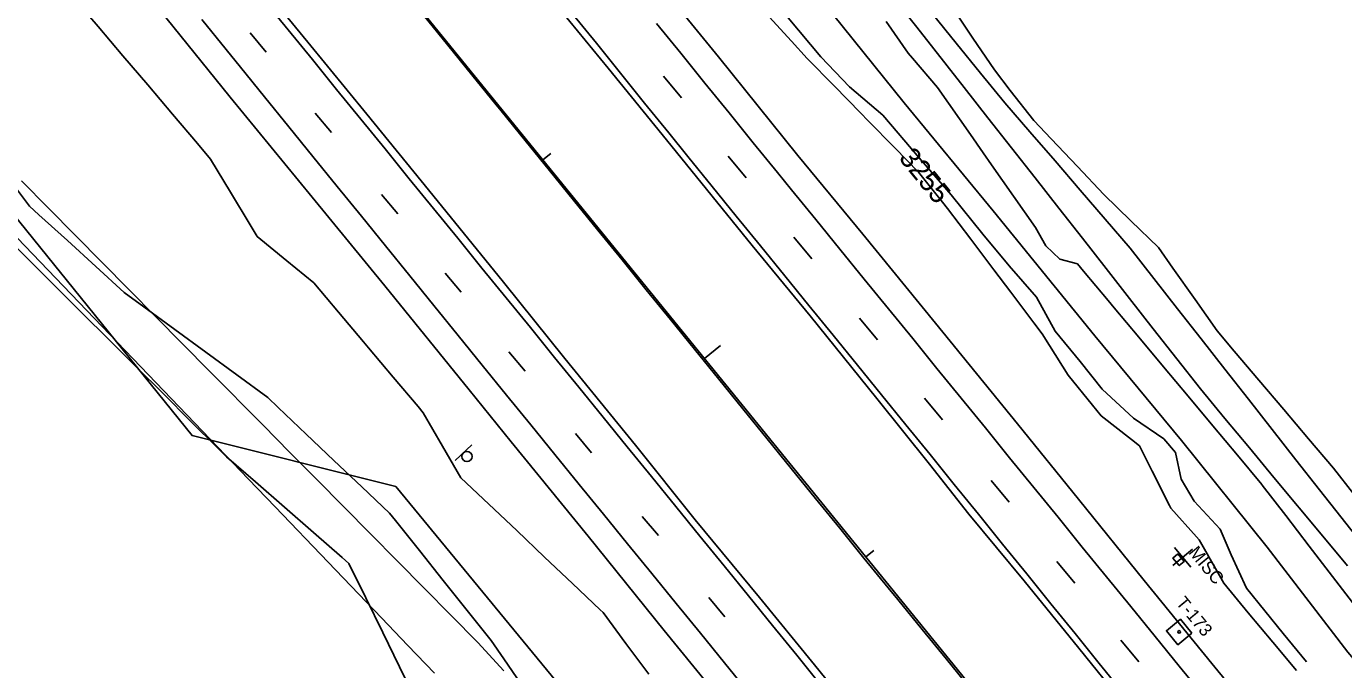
# Model space of a CAD drawing. Extents: x 2132221 to 2141942, y 535736 to 547298.
# Drawn here: x 2140916 to 2141431, y 536742 to 536994 of the extents above; entities that cross this region are included whole.
import ezdxf

# ---------------------------------------------------------------- set-up
doc = ezdxf.new("R2010")
doc.units = 0
for name, color, linetype in [('RD_EX_BldgApp', 7, 'Continuous'), ('RD_EX_Driveway', 7, 'Continuous'), ('RD_EX_Fence_Other', 7, 'Continuous'), ('RD_EX_GuardRail', 7, 'Continuous'), ('RD_EX_Misc', 7, 'Continuous'), ('RD_EX_Misc_txCode', 7, 'Continuous'), ('RD_EX_Road', 7, 'Continuous'), ('RD_EX_VEG', 7, 'Continuous'), ('RD_HC_Cl', 7, 'Continuous'), ('RD_HC_Data_Tic', 7, 'Continuous'), ('RD_HC_Survey', 7, 'Continuous'), ('RD_HC_Survey_txCode', 7, 'Continuous'), ('RD_HC_TX_Sta50', 7, 'Continuous')]:
    doc.layers.add(name, color=color, linetype=linetype)

msp = doc.modelspace()

# ---------------------------------------------------------------- linework, layer by layer
at = {"layer": 'RD_EX_BldgApp'}
msp.add_line((2141090.41, 536830.25), (2141083.87, 536824.07), dxfattribs=at)
msp.add_circle((2141088.52, 536825.68), 2, dxfattribs=at)
at = {"layer": 'RD_EX_Driveway'}
for points in [[(2141440.1, 536789), (2141421.58, 536812.61), (2141412.33, 536824.41), (2141403.07, 536836.21), (2141393.82, 536848.02), (2141384.56, 536859.82), (2141375.3, 536871.62), (2141366.05, 536883.42), (2141356.79, 536895.23), (2141347.53, 536907.03), (2141337.78, 536918.42), (2141328, 536929.8), (2141318.21, 536941.17), (2141308.43, 536952.54), (2141298.65, 536963.92), (2141289.08, 536975.46), (2141279.66, 536987.14), (2141270.25, 536998.81), (2141260.83, 537010.49), (2141251.42, 537022.17), (2141242, 537033.84), (2141235.1, 537045.22)], [(2141223.68, 537037.44), (2141245.76, 537016.95), (2141255, 537005.17), (2141264.23, 536993.4), (2141282.71, 536969.84), (2141291.95, 536958.07), (2141301.18, 536946.29), (2141310.42, 536934.51), (2141319.66, 536922.73), (2141328.9, 536910.96), (2141338.14, 536899.18), (2141347.37, 536887.4), (2141356.61, 536875.62), (2141365.85, 536863.85), (2141375.09, 536852.07), (2141384.6, 536840.51), (2141394.17, 536829), (2141403.73, 536817.49), (2141422.87, 536794.47), (2141432.43, 536782.96)], [(2140914.5, 536933.36), (2140924.99, 536922.75), (2140945.96, 536901.53), (2140956.45, 536890.91), (2140966.94, 536880.3), (2140987.91, 536859.08), (2141008.88, 536837.85), (2141019.37, 536827.24), (2141029.86, 536816.63), (2141050.83, 536795.41), (2141061.32, 536784.8), (2141092.78, 536752.96), (2141102.88, 536741.95)], [(2141075.83, 536741), (2141065.45, 536751.83), (2141055.07, 536762.66), (2141034.31, 536784.32), (2141013.55, 536805.98), (2141003.18, 536816.81), (2140909.77, 536914.27)]]:
    msp.add_lwpolyline(points, dxfattribs=at)
at = {"layer": 'RD_EX_Fence_Other'}
for points in [[(2140958.23, 537332.71), (2141227.49, 537003.41), (2141259.35, 536963.94), (2141294.09, 536921.73), (2141333.8, 536872.83), (2141367.67, 536831.92), (2141401.03, 536790.26), (2141432.63, 536749.15), (2141470.26, 536704.9), (2141504.53, 536663.26), (2141540, 536620.02), (2141573.53, 536576.7), (2141605.58, 536539.37), (2141634.72, 536502.78), (2141667.58, 536462.02), (2141699.98, 536423.33), (2141729.88, 536385.38), (2141769.42, 536336.04), (2141815.05, 536280.37)], [(2140668.17, 537219.94), (2140829.5, 537021.77), (2140981.15, 536833.81), (2141060.72, 536813.9), (2141263.27, 536567.7)]]:
    msp.add_lwpolyline(points, dxfattribs=at)
at = {"layer": 'RD_EX_GuardRail'}
msp.add_lwpolyline([(2141285.25, 536734.88), (2141275.76, 536746.5), (2141266.27, 536758.11), (2141256.77, 536769.73), (2141253, 536774.34), (2141243.56, 536785.99), (2141234.11, 536797.64), (2141224.66, 536809.29), (2141215.21, 536820.95), (2141205.77, 536832.6), (2141196.32, 536844.25), (2141186.87, 536855.9), (2141177.42, 536867.55), (2141167.98, 536879.2), (2141158.53, 536890.85), (2141149.08, 536902.5), (2141139.63, 536914.15), (2141130.19, 536925.8), (2141120.74, 536937.45), (2141111.29, 536949.11), (2141101.84, 536960.76), (2141099.9, 536963.15), (2141090.45, 536974.8), (2141081.01, 536986.45), (2141071.56, 536998.11)], dxfattribs=at)
at = {"layer": 'RD_EX_Misc'}
for p, q in [((2141003.8, 536991.23), (2141010.1, 536983.7)), ((2141165.3, 536974.29), (2141172.32, 536965.84)), ((2141029.25, 536959.84), (2141035.54, 536952.32)), ((2141190.51, 536943.02), (2141197.53, 536934.57)), ((2141055.17, 536928.04), (2141061.47, 536920.51)), ((2141216.19, 536911.4), (2141223.21, 536902.95)), ((2141079.96, 536897.37), (2141086.25, 536889.84)), ((2141241.84, 536879.69), (2141248.86, 536871.24)), ((2141104.92, 536866.58), (2141111.22, 536859.06)), ((2141267.25, 536848.46), (2141274.27, 536840.01)), ((2141130.91, 536834.66), (2141137.2, 536827.13)), ((2141293.25, 536816.25), (2141300.27, 536807.8)), ((2141157.01, 536802.25), (2141163.31, 536794.73)), ((2141364.22, 536783.08), (2141371.94, 536789.44)), ((2141364.9, 536790.11), (2141371.26, 536782.4)), ((2141318.97, 536784.65), (2141325.99, 536776.2)), ((2141182.94, 536770.57), (2141189.23, 536763.04)), ((2141343.97, 536753.83), (2141350.99, 536745.38))]:
    msp.add_line(p, q, dxfattribs=at)
for points in [[(2141009.21, 537004.06), (2141018.67, 536992.42), (2141028.13, 536980.78), (2141037.59, 536969.14), (2141047.05, 536957.5), (2141056.51, 536945.86), (2141065.97, 536934.22), (2141075.43, 536922.58), (2141084.89, 536910.94), (2141094.35, 536899.3), (2141103.81, 536887.66), (2141113.27, 536876.02), (2141122.74, 536864.38), (2141132.2, 536852.74), (2141141.66, 536841.09), (2141151.12, 536829.45), (2141160.58, 536817.81), (2141170.04, 536806.17), (2141179.5, 536794.53), (2141188.96, 536782.89), (2141198.42, 536771.25), (2141207.88, 536759.61), (2141217.34, 536747.97), (2141226.8, 536736.33)], [(2141129.63, 536998.81), (2141139.05, 536987.14), (2141148.47, 536975.47), (2141157.89, 536963.79), (2141167.31, 536952.12), (2141174.77, 536942.88), (2141184.23, 536931.24), (2141193.69, 536919.6), (2141203.15, 536907.96), (2141212.62, 536896.32), (2141222.08, 536884.68), (2141231.54, 536873.04), (2141241, 536861.4), (2141250.46, 536849.76), (2141259.97, 536838.06), (2141269.42, 536826.41), (2141278.86, 536814.75), (2141288.3, 536803.09), (2141297.74, 536791.44), (2141307.18, 536779.78), (2141316.62, 536768.13), (2141326.06, 536756.47), (2141335.51, 536744.81), (2141344.69, 536733.47)], [(2141198.62, 536733.36), (2141189.14, 536745), (2141179.67, 536756.63), (2141170.2, 536768.26), (2141160.73, 536779.89), (2141151.26, 536791.52), (2141141.78, 536803.15), (2141132.31, 536814.78), (2141122.86, 536826.39), (2141113.41, 536838.04), (2141103.96, 536849.69), (2141094.51, 536861.34), (2141085.06, 536872.99), (2141075.61, 536884.64), (2141066.16, 536896.29), (2141056.71, 536907.94), (2141047.26, 536919.58), (2141037.81, 536931.23), (2141028.36, 536942.88), (2141018.91, 536954.53), (2141009.46, 536966.18), (2141000.02, 536977.83), (2140994.39, 536984.77), (2140984.94, 536996.41)], [(2141162.56, 536994.9), (2141172.02, 536983.25), (2141181.47, 536971.6), (2141190.92, 536959.96), (2141200.37, 536948.31), (2141209.82, 536936.66), (2141215.29, 536929.92), (2141224.76, 536918.28), (2141234.22, 536906.64), (2141243.69, 536895.01), (2141253.15, 536883.37), (2141262.62, 536871.73), (2141272.08, 536860.1), (2141281.55, 536848.46), (2141291.02, 536836.82), (2141300.48, 536825.19), (2141309.95, 536813.55), (2141319.41, 536801.92), (2141328.88, 536790.28), (2141338.34, 536778.64), (2141347.81, 536767.01), (2141357.27, 536755.37), (2141366.74, 536743.73), (2141376.2, 536732.1)]]:
    msp.add_lwpolyline(points, dxfattribs=at)
msp.add_lwpolyline([(2141366.2, 536787.61), (2141368.69, 536784.66), (2141366.75, 536783.02), (2141364.26, 536785.97)], close=True, dxfattribs=at)
at = {"layer": 'RD_EX_Road'}
for points in [[(2140918.19, 537312.33), (2140947.17, 537276.89), (2140973.09, 537245.24), (2141002.07, 537209.14), (2141026.69, 537178.71), (2141053.16, 537146.28), (2141085.78, 537106.42), (2141109.74, 537077.06), (2141135.97, 537044.44), (2141159.17, 537015.74), (2141186.81, 536981.82), (2141217.74, 536943.28), (2141243.15, 536912.57), (2141271.49, 536877.74), (2141303.6, 536838.39), (2141327.39, 536808.98), (2141353.08, 536777.18), (2141379.52, 536744.78), (2141400.21, 536719.53)], [(2140795.61, 537213.06), (2140823.89, 537178.06), (2140849.99, 537146.3), (2140880.39, 537109.04), (2140913.6, 537068.09), (2140939.63, 537035.66), (2140970.88, 536997.21), (2140996.08, 536966.07), (2141027.99, 536927.07), (2141056.39, 536892.33), (2141089.41, 536851.66), (2141105.84, 536831.36), (2141135.8, 536794.49), (2141165.59, 536757.61), (2141195.05, 536721.46), (2141216.63, 536694.89)], [(2140953.87, 537210.58), (2140961.83, 537201.04), (2140978.7, 537180.63), (2141002.17, 537151.39), (2141024.73, 537123.64), (2141051.32, 537091.01), (2141068.97, 537069.27), (2141094.06, 537038.43), (2141119.7, 537006.69), (2141143.72, 536977.47), (2141166.39, 536949.37), (2141199.9, 536908.09), (2141222.51, 536880.61), (2141248.63, 536848.33), (2141269.19, 536822.71), (2141284.6, 536803.08), (2141306.11, 536777.1), (2141327.49, 536750.79), (2141344.51, 536729.62), (2141368.02, 536700.55)], [(2140886.76, 537160.29), (2140895.38, 537149.14), (2140915.92, 537123.81), (2140935.24, 537100.19), (2140951.09, 537080.35), (2140968.56, 537058.94), (2140985.94, 537037.54), (2141007.77, 537010.42), (2141026.32, 536987.58), (2141049.36, 536959.41), (2141073.44, 536929.9), (2141102.76, 536893.77), (2141126.79, 536863.94), (2141154.32, 536830.11), (2141177.7, 536800.98), (2141202.73, 536770.53), (2141224.28, 536744.23), (2141241.5, 536723.01), (2141258.1, 536702.42), (2141276.91, 536679.79), (2141307.26, 536642.01)]]:
    msp.add_lwpolyline(points, dxfattribs=at)
at = {"layer": 'RD_EX_VEG'}
for points in [[(2140934.71, 537005.19), (2140944.41, 536993.75), (2140954.11, 536982.31), (2140963.81, 536970.87), (2140973.51, 536959.42), (2140983.21, 536947.98), (2140988.39, 536941.86), (2140996.13, 536929.01), (2141003.86, 536916.15), (2141006.56, 536911.67), (2141018.16, 536902.16), (2141028.73, 536893.49), (2141038.39, 536882.02), (2141048.04, 536870.54), (2141050.09, 536868.11), (2141059.75, 536856.63), (2141069.41, 536845.16), (2141071.46, 536842.72), (2141078.97, 536829.74), (2141086.15, 536817.34), (2141097.04, 536807.02), (2141107.93, 536796.7), (2141118.82, 536786.38), (2141129.7, 536776.07), (2141140.59, 536765.75), (2141141.71, 536764.69), (2141150.63, 536752.64), (2141159.55, 536740.58)], [(2141205.09, 536999.04), (2141215.23, 536987.99), (2141221.41, 536981.26), (2141231.89, 536970.53), (2141242.38, 536959.81), (2141245.13, 536957), (2141255.62, 536946.27), (2141264.88, 536936.8), (2141274.27, 536925.1), (2141276.26, 536922.62), (2141285.29, 536910.64), (2141294.31, 536898.65), (2141300.94, 536889.84), (2141309.96, 536877.86), (2141313.14, 536873.65), (2141321.12, 536860.95), (2141323.35, 536857.39), (2141332.85, 536845.77), (2141336.26, 536841.59), (2141348.03, 536832.3), (2141351.18, 536829.81), (2141356.17, 536819.95), (2141362.95, 536806.57), (2141363.51, 536805.45), (2141373.47, 536794.23), (2141374.48, 536793.08), (2141381.89, 536780.03), (2141384.1, 536776.13), (2141393.7, 536764.61), (2141403.31, 536753.09), (2141412.49, 536742.08)], [(2141416.41, 536745.48), (2141407.36, 536756.55), (2141393.07, 536774.26), (2141386.98, 536787.3), (2141382.69, 536797.26), (2141372.54, 536808.21), (2141367.44, 536816.81), (2141365.22, 536827.24), (2141360.66, 536832.61), (2141348.87, 536840.64), (2141336.63, 536851.99), (2141328, 536862.78), (2141318.32, 536874.64), (2141310.92, 536888), (2141300.3, 536900.14), (2141290.01, 536912.55), (2141277.61, 536927.95), (2141265.11, 536942.41), (2141251.01, 536959.05), (2141237.89, 536970.2), (2141226.75, 536981.91), (2141214.04, 536997.06)], [(2141434.96, 536810.97), (2141426.97, 536821.1), (2141417.28, 536832.55), (2141407.59, 536844), (2141397.89, 536855.45), (2141388.2, 536866.89), (2141381.54, 536874.77), (2141372.9, 536887.03), (2141364.27, 536899.3), (2141358.64, 536907.29), (2141347.89, 536917.75), (2141337.27, 536928.06), (2141326.96, 536938.95), (2141316.65, 536949.84), (2141309.95, 536956.92), (2141300.75, 536968.76), (2141294.54, 536976.77), (2141286.16, 536989.21), (2141277.78, 537001.65)], [(2141435.69, 536766.88), (2141426.57, 536778.78), (2141417.44, 536790.69), (2141408.32, 536802.59), (2141399.19, 536814.5), (2141399.05, 536814.68), (2141389.44, 536826.2), (2141379.82, 536837.71), (2141370.21, 536849.22), (2141360.59, 536860.74), (2141350.98, 536872.25), (2141341.36, 536883.76), (2141338.97, 536886.63), (2141329.35, 536898.15), (2141326.99, 536900.97), (2141320.11, 536902.85), (2141314.63, 536907.94), (2141310.64, 536915.12), (2141302.04, 536927.4), (2141293.44, 536939.69), (2141290.14, 536944.4), (2141285.19, 536951.46), (2141276.59, 536963.75), (2141272.27, 536969.91), (2141262.54, 536981.33), (2141260.83, 536983.34), (2141252.22, 536995.62)], [(2141111.34, 536734.25), (2141102.87, 536746.62), (2141097.98, 536753.75), (2141088.63, 536765.48), (2141079.28, 536777.2), (2141069.92, 536788.93), (2141060.57, 536800.66), (2141058.3, 536803.49), (2141047.42, 536813.82), (2141036.54, 536824.14), (2141025.65, 536834.46), (2141014.77, 536844.79), (2141010.68, 536848.67), (2140998.58, 536857.54), (2140986.49, 536866.41), (2140974.4, 536875.29), (2140962.3, 536884.16), (2140954.59, 536889.82), (2140943.51, 536899.93), (2140932.42, 536910.03), (2140921.34, 536920.14), (2140917.66, 536923.49), (2140908.69, 536935.5)], [(2140906.18, 536913.62), (2140916.81, 536903.04), (2140927.44, 536892.45), (2140938.07, 536881.87), (2140948.7, 536871.28), (2140959.33, 536860.7), (2140969.95, 536850.11), (2140980.58, 536839.53), (2140991.21, 536828.94), (2140994.59, 536825.58), (2141005.9, 536815.72), (2141017.2, 536805.86), (2141028.51, 536796), (2141039.82, 536786.15), (2141042.4, 536783.89), (2141049, 536770.42), (2141055.6, 536756.95), (2141062.2, 536743.48), (2141065.99, 536735.74)]]:
    msp.add_lwpolyline(points, dxfattribs=at)
at = {"layer": 'RD_HC_Cl'}
msp.add_line((2136971.61, 542041.65), (2141699.63, 536226.46), dxfattribs=at)
at = {"layer": 'RD_HC_Data_Tic'}
for p, q in [((2141118.2, 536941.59), (2141121.3, 536944.11)), ((2141181.28, 536864), (2141187.49, 536869.05)), ((2141244.37, 536786.41), (2141247.47, 536788.93))]:
    msp.add_line(p, q, dxfattribs=at)
at = {"layer": 'RD_HC_Survey'}
msp.add_lwpolyline([(2141371.69, 536756.63), (2141367.19, 536762.09), (2141361.73, 536757.59), (2141366.23, 536752.13)], close=True, dxfattribs=at)
msp.add_circle((2141366.71, 536757.11), 0.5, dxfattribs=at)

# ---------------------------------------------------------------- texts
at = {"layer": 'RD_EX_Misc_txCode'}
msp.add_text(' MISC', height=5, rotation=309.5103, dxfattribs=at).set_placement((2141368.94, 536789.51))
at = {"layer": 'RD_HC_Survey_txCode'}
msp.add_text('T-173', height=5, rotation=309.5103, dxfattribs=at).set_placement((2141365.16, 536768.35))
at = {"layer": 'RD_HC_TX_Sta50'}
msp.add_text('3255', height=8, rotation=309.1127, dxfattribs=at).set_placement((2141256.86, 536942.24))

doc.saveas('drawing.dxf')
